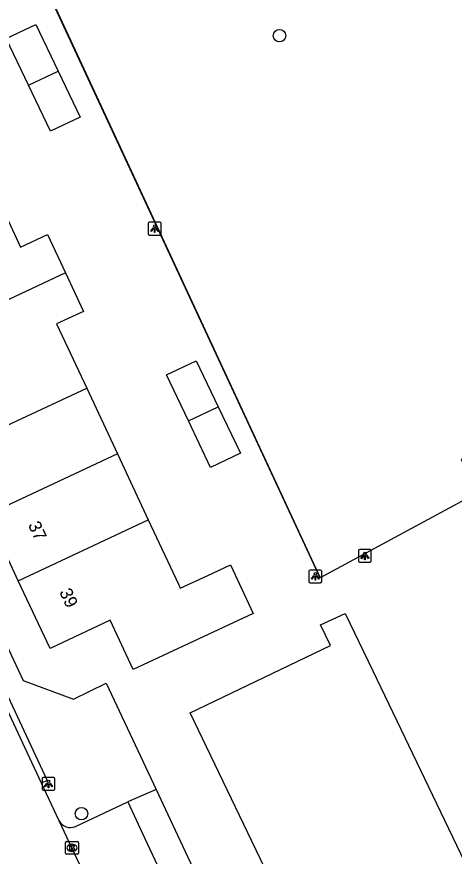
# Model space of a CAD drawing. Extents: x 162880 to 165536, y 384011 to 385179.
# Drawn here: x 163898.7 to 163933, y 384340.6 to 384406.5 of the extents above; entities that cross this region are included whole.
import ezdxf

# ---------------------------------------------------------------- set-up
doc = ezdxf.new("R2010")
doc.units = 0
for name, color, linetype in [('IMGEO_Boom', 7, 'Continuous'), ('IMGEO_Grasland_overig', 7, 'Continuous'), ('IMGEO_Hek', 7, 'Continuous'), ('IMGEO_Kolk', 7, 'Continuous'), ('IMGEO_Lichtpunt', 7, 'Continuous'), ('IMGEO_Pand', 7, 'Continuous'), ('IMGEO_Pand_nummerreeks', 7, 'Continuous'), ('IMGEO_Rijbaan_lokaal_gesloten', 7, 'Continuous'), ('IMGEO_Voetpad_open', 7, 'Continuous')]:
    doc.layers.add(name, color=color, linetype=linetype)

msp = doc.modelspace()

# ---------------------------------------------------------------- linework, layer by layer
at = {"layer": 'IMGEO_Boom'}
for centre in [(163919.266, 384405.033), (163903.739, 384343.958)]:
    msp.add_circle(centre, 0.489, dxfattribs=at)
at = {"layer": 'IMGEO_Grasland_overig'}
msp.add_lwpolyline([(163988.244, 384399.337), (163978.478, 384393.716), (163933.507, 384371.753), (163934.843, 384369.158), (163922.458, 384362.464), (163899.919, 384411.026)], dxfattribs=at)
at = {"layer": 'IMGEO_Hek'}
msp.add_lwpolyline([(163886.575, 384438.237), (163896.914, 384417.5), (163922.458, 384362.464)], dxfattribs=at)
at = {"layer": 'IMGEO_Kolk'}
for p, q in [((163902.488, 384340.844), (163902.488, 384341.696)), ((163902.563, 384341.77), (163903.415, 384341.77)), ((163902.976, 384341.55), (163903.001, 384341.55)), ((163903.489, 384341.696), (163903.489, 384340.844)), ((163903.415, 384340.77), (163902.563, 384340.77)), ((163902.999, 384340.99), (163902.974, 384340.99))]:
    msp.add_line(p, q, dxfattribs=at)
for points in [[(163902.488, 384340.844), (163902.488, 384341.696)], [(163902.563, 384341.77), (163903.415, 384341.77)], [(163902.809, 384341.47), (163902.932, 384341.47), (163902.932, 384341.319), (163903.062, 384341.47), (163903.226, 384341.47), (163903.08, 384341.319), (163903.233, 384341.07), (163903.081, 384341.07), (163902.996, 384341.234), (163902.932, 384341.167), (163902.932, 384341.07), (163902.809, 384341.07), (163902.809, 384341.47)], [(163903.489, 384341.696), (163903.489, 384340.844)], [(163903.415, 384340.77), (163902.563, 384340.77)]]:
    msp.add_lwpolyline(points, dxfattribs=at)
for centre, start, end in [((163902.565, 384341.694), 91.55205, 178.44795), ((163902.565, 384341.694), 91.55205, 178.44795), ((163903.413, 384341.694), 1.55205, 88.44795), ((163903.413, 384341.694), 1.55205, 88.44795), ((163902.565, 384340.846), 181.55205, 268.44795), ((163902.565, 384340.846), 181.55205, 268.44795), ((163903.413, 384340.846), 271.55205, 358.44795), ((163903.413, 384340.846), 271.55205, 358.44795)]:
    msp.add_arc(centre, 0.0765, start, end, dxfattribs=at)
for centre, major_axis, ratio, start_param, end_param in [((163902.975, 384341.27), (-0.387, 0.002), 0.722429, 4.712389, 7.853982), ((163903, 384341.27), (-0.39, 0.002), 0.717154, 1.570796, 4.712389)]:
    msp.add_ellipse(centre, major_axis=major_axis, ratio=ratio, start_param=start_param, end_param=end_param, dxfattribs=at)
at = {"layer": 'IMGEO_Lichtpunt'}
for p, q in [((163908.975, 384390.285), (163908.975, 384389.478)), ((163908.975, 384390.285), (163908.975, 384389.478)), ((163909.877, 384390.38), (163909.069, 384390.38)), ((163909.877, 384390.38), (163909.069, 384390.38)), ((163909.971, 384389.478), (163909.971, 384390.285)), ((163909.971, 384389.478), (163909.971, 384390.285)), ((163909.069, 384389.384), (163909.877, 384389.384)), ((163909.069, 384389.384), (163909.877, 384389.384)), ((163925.461, 384364.599), (163925.461, 384363.792)), ((163925.461, 384364.599), (163925.461, 384363.792)), ((163926.363, 384364.694), (163925.555, 384364.694)), ((163926.363, 384364.694), (163925.555, 384364.694)), ((163926.457, 384363.792), (163926.457, 384364.599)), ((163926.457, 384363.792), (163926.457, 384364.599)), ((163925.555, 384363.698), (163926.363, 384363.698)), ((163925.555, 384363.698), (163926.363, 384363.698)), ((163921.572, 384362.981), (163921.572, 384362.174)), ((163921.572, 384362.981), (163921.572, 384362.174)), ((163922.474, 384363.076), (163921.666, 384363.076)), ((163922.474, 384363.076), (163921.666, 384363.076)), ((163922.568, 384362.174), (163922.568, 384362.981)), ((163922.568, 384362.174), (163922.568, 384362.981)), ((163921.666, 384362.08), (163922.474, 384362.08)), ((163921.666, 384362.08), (163922.474, 384362.08)), ((163900.654, 384346.69), (163900.654, 384345.883)), ((163900.654, 384346.69), (163900.654, 384345.883)), ((163901.556, 384346.785), (163900.748, 384346.785)), ((163901.556, 384346.785), (163900.748, 384346.785)), ((163901.65, 384345.883), (163901.65, 384346.69)), ((163901.65, 384345.883), (163901.65, 384346.69)), ((163900.748, 384345.789), (163901.556, 384345.789)), ((163900.748, 384345.789), (163901.556, 384345.789))]:
    msp.add_line(p, q, dxfattribs=at)
for points in [[(163909.349, 384389.949), (163909.388, 384389.921), (163909.2, 384389.659), (163909.162, 384389.686), (163909.349, 384389.949)], [(163909.451, 384389.901), (163909.498, 384389.901), (163909.498, 384389.579), (163909.451, 384389.579), (163909.451, 384389.901)], [(163909.561, 384389.921), (163909.599, 384389.948), (163909.786, 384389.686), (163909.747, 384389.658), (163909.561, 384389.921)], [(163925.835, 384364.263), (163925.874, 384364.235), (163925.686, 384363.973), (163925.648, 384364), (163925.835, 384364.263)], [(163925.937, 384364.215), (163925.984, 384364.215), (163925.984, 384363.893), (163925.937, 384363.893), (163925.937, 384364.215)], [(163926.047, 384364.235), (163926.085, 384364.262), (163926.272, 384364), (163926.233, 384363.972), (163926.047, 384364.235)], [(163921.946, 384362.645), (163921.985, 384362.617), (163921.797, 384362.355), (163921.759, 384362.382), (163921.946, 384362.645)], [(163922.048, 384362.597), (163922.095, 384362.597), (163922.095, 384362.275), (163922.048, 384362.275), (163922.048, 384362.597)], [(163922.158, 384362.617), (163922.196, 384362.644), (163922.383, 384362.382), (163922.344, 384362.354), (163922.158, 384362.617)], [(163901.028, 384346.354), (163901.067, 384346.326), (163900.879, 384346.064), (163900.841, 384346.091), (163901.028, 384346.354)], [(163901.13, 384346.306), (163901.177, 384346.306), (163901.177, 384345.984), (163901.13, 384345.984), (163901.13, 384346.306)], [(163901.24, 384346.326), (163901.278, 384346.353), (163901.465, 384346.091), (163901.426, 384346.063), (163901.24, 384346.326)]]:
    msp.add_lwpolyline(points, dxfattribs=at)
for centre in [(163909.474, 384390.083), (163925.96, 384364.397), (163922.071, 384362.779), (163901.153, 384346.488)]:
    msp.add_circle(centre, 0.0994, dxfattribs=at)
for centre, start, end in [((163909.069, 384390.285), 90, 180), ((163909.069, 384390.285), 90, 180), ((163909.877, 384390.285), 0, 90), ((163909.877, 384390.285), 0, 90), ((163909.069, 384389.478), 180, 270), ((163909.069, 384389.478), 180, 270), ((163909.877, 384389.478), 270, 0), ((163909.877, 384389.478), 270, 360), ((163925.555, 384364.599), 90, 180), ((163925.555, 384364.599), 90, 180), ((163926.363, 384364.599), 0, 90), ((163926.363, 384364.599), 0, 90), ((163925.555, 384363.792), 180, 270), ((163925.555, 384363.792), 180, 270), ((163926.363, 384363.792), 270, 0), ((163926.363, 384363.792), 270, 360), ((163921.666, 384362.981), 90, 180), ((163921.666, 384362.981), 90, 180), ((163922.474, 384362.981), 0, 90), ((163922.474, 384362.981), 0, 90), ((163921.666, 384362.174), 180, 270), ((163921.666, 384362.174), 180, 270), ((163922.474, 384362.174), 270, 0), ((163922.474, 384362.174), 270, 360), ((163900.748, 384346.69), 90, 180), ((163900.748, 384346.69), 90, 180), ((163901.556, 384346.69), 0, 90), ((163901.556, 384346.69), 0, 90), ((163900.748, 384345.883), 180, 270), ((163900.748, 384345.883), 180, 270), ((163901.556, 384345.883), 270, 0), ((163901.556, 384345.883), 270, 360)]:
    msp.add_arc(centre, 0.0946, start, end, dxfattribs=at)
at = {"layer": 'IMGEO_Pand'}
for points in [[(163899.575, 384401.148), (163897.833, 384404.806), (163900.162, 384405.915), (163901.913, 384402.238)], [(163899.575, 384401.148), (163901.913, 384402.238)], [(163901.913, 384402.238), (163903.623, 384398.647), (163901.294, 384397.538), (163899.575, 384401.148)], [(163896.599, 384393.485), (163898.962, 384388.431), (163901.072, 384389.417), (163902.481, 384386.403)], [(163902.481, 384386.403), (163896.299, 384383.507)], [(163902.481, 384386.403), (163903.893, 384383.384), (163901.783, 384382.398), (163904.144, 384377.348)], [(163912.121, 384374.796), (163910.402, 384378.407), (163912.731, 384379.516), (163914.459, 384375.887)], [(163893.947, 384372.585), (163904.144, 384377.348)], [(163904.144, 384377.348), (163906.554, 384372.196)], [(163912.121, 384374.796), (163914.459, 384375.887)], [(163914.459, 384375.887), (163916.192, 384372.248), (163913.862, 384371.139), (163912.121, 384374.796)], [(163906.554, 384372.196), (163896.893, 384367.685)], [(163906.554, 384372.196), (163908.967, 384367.035)], [(163898.775, 384362.244), (163896.973, 384366.095), (163897.517, 384366.35), (163896.893, 384367.685)], [(163898.775, 384362.244), (163908.967, 384367.035)], [(163908.967, 384367.035), (163911.331, 384361.98), (163911.485, 384361.652), (163913.595, 384362.637), (163915.417, 384363.489), (163917.201, 384359.67), (163907.796, 384355.275), (163905.994, 384359.132), (163901.266, 384356.919), (163898.775, 384362.244)], [(163924.189, 384326.993), (163912.253, 384351.869), (163923.271, 384357.156), (163922.488, 384358.788), (163924.403, 384359.667), (163926.567, 384355.16), (163937.187, 384333.026)]]:
    msp.add_lwpolyline(points, dxfattribs=at)
at = {"layer": 'IMGEO_Rijbaan_lokaal_gesloten'}
for points in [[(163900.594, 384346.351), (163896.753, 384354.528)], [(163901.984, 384343.392), (163900.594, 384346.351)], [(163904.789, 384337.423), (163902.988, 384341.269), (163901.984, 384343.392)]]:
    msp.add_lwpolyline(points, dxfattribs=at)
at = {"layer": 'IMGEO_Voetpad_open'}
for points in [[(163855.833, 384446.756), (163856.489, 384445.365), (163879.872, 384395.646), (163899.152, 384354.419), (163903.1, 384352.953), (163905.674, 384354.206), (163909.593, 384345.84)], [(163896.753, 384354.528), (163897.205, 384354.74), (163901.045, 384346.563), (163900.594, 384346.351)], [(163909.593, 384345.84), (163907.368, 384344.871)], [(163909.593, 384345.84), (163910.877, 384343.1), (163919.521, 384324.651), (163926.026, 384315.963), (163972.3, 384268.343)], [(163903.258, 384342.941), (163907.368, 384344.871)], [(163907.368, 384344.871), (163908.687, 384342.056), (163914.934, 384328.727), (163910.853, 384326.822)]]:
    msp.add_lwpolyline(points, dxfattribs=at)
msp.add_arc((163902.869, 384343.867), 1.004, 208.20886, 292.8029, dxfattribs=at)

# ---------------------------------------------------------------- texts
at = {"layer": 'IMGEO_Pand_nummerreeks'}
for s, rotation, p in [('37', 295.02524, (163899.518, 384366.623)), ('39', 295.02659, (163901.972, 384361.364))]:
    msp.add_text(s, height=1, rotation=rotation, dxfattribs=at).set_placement(p)

doc.saveas('drawing.dxf')
